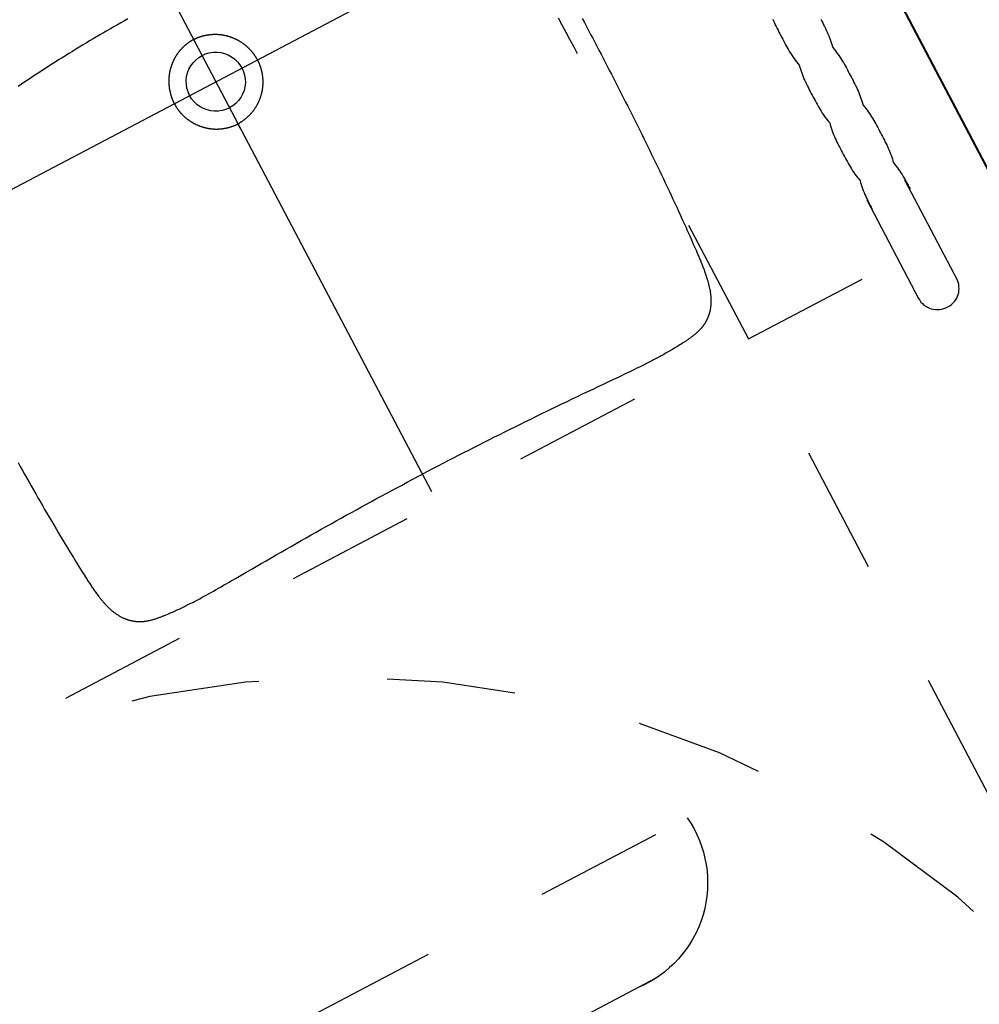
# Model space of a CAD drawing. Header units: metres. Extents: x 7408630 to 7411134, y 5569633 to 5570339.
# Tile 262 of 303: x 7410510.924 to 7410511.67, y 5569913.704 to 5569914.47. Entities that reach past the tile are written whole.
import ezdxf
from ezdxf.enums import TextEntityAlignment as Align

# ---------------------------------------------------------------- set-up
doc = ezdxf.new("R2010")
doc.units = ezdxf.units.M
doc.header["$MEASUREMENT"] = 0
for name, pattern in [('216-500', [2.5, 1.5, -1]), ('CENTER', [0.6, 0.375, -0.075, 0.075, -0.075]), ('STRICHPUNKTX2', [2, 1, -0.5, 0, -0.5])]:
    doc.linetypes.add(name, pattern=pattern)
doc.layers.add('0-wypos-sanitarne', color=1, linetype='Continuous')
for name, color, linetype, lineweight in [('OPIS POM NOWE', 140, 'Continuous', 5), ('Opis_pom', 9, 'Continuous', 18), ('Sciany', 2, 'Continuous', 40)]:
    doc.layers.add(name, color=color, linetype=linetype, lineweight=lineweight)
doc.styles.add('ARIAL', font='tahoma.ttf')

# ---------------------------------------------------------------- blocks, each defined once
blk = doc.blocks.new('umywalka niep')
for p, q in [((-64.546, -40.503), (-64.651, -40.625)), ((-64.43, -40.393), (-64.546, -40.503)), ((-64.304, -40.294), (-64.43, -40.393)), ((-64.167, -40.208), (-64.304, -40.294)), ((-64.022, -40.136), (-64.167, -40.208)), ((-63.868, -40.078), (-64.022, -40.136)), ((-63.706, -40.036), (-63.868, -40.078)), ((-63.538, -40.01), (-63.706, -40.036)), ((-63.363, -40.001), (-63.538, -40.01)), ((-54.71, -40.001), (-63.363, -40.001)), ((-63.363, -40.001), (-63.363, -40.001)), ((-55.38, -40.041), (-55.541, -40.041)), ((-55.22, -40.042), (-55.38, -40.041)), ((-55.06, -40.044), (-55.22, -40.042)), ((-54.899, -40.046), (-55.06, -40.044)), ((-54.74, -40.051), (-54.899, -40.046)), ((-54.579, -40.057), (-54.74, -40.051)), ((-54.419, -40.066), (-54.579, -40.057)), ((-54.259, -40.076), (-54.419, -40.066)), ((-54.098, -40.09), (-54.259, -40.076)), ((-53.938, -40.106), (-54.098, -40.09)), ((-53.778, -40.126), (-53.938, -40.106)), ((-53.618, -40.149), (-53.778, -40.126)), ((-53.458, -40.177), (-53.618, -40.149)), ((-53.297, -40.208), (-53.458, -40.177)), ((-53.137, -40.244), (-53.297, -40.208)), ((-52.979, -40.208), (-53.137, -40.244)), ((-52.821, -40.177), (-52.979, -40.208)), ((-52.663, -40.149), (-52.821, -40.177)), ((-52.505, -40.126), (-52.663, -40.149)), ((-52.346, -40.106), (-52.505, -40.126)), ((-52.188, -40.09), (-52.346, -40.106)), ((-52.03, -40.077), (-52.188, -40.09)), ((-51.872, -40.066), (-52.03, -40.077)), ((-51.713, -40.058), (-51.872, -40.066)), ((-51.555, -40.052), (-51.713, -40.058)), ((-51.397, -40.047), (-51.555, -40.052)), ((-51.239, -40.044), (-51.397, -40.047)), ((-51.081, -40.043), (-51.239, -40.044)), ((-50.923, -40.042), (-51.081, -40.043)), ((-50.764, -40.041), (-50.923, -40.042)), ((-50.606, -40.042), (-50.764, -40.041)), ((-50.448, -40.041), (-50.606, -40.042)), ((-50.289, -40.042), (-50.448, -40.041)), ((-50.13, -40.043), (-50.289, -40.042)), ((-49.971, -40.045), (-50.13, -40.043)), ((-49.812, -40.047), (-49.971, -40.045)), ((-49.653, -40.052), (-49.812, -40.047)), ((-49.494, -40.058), (-49.653, -40.052)), ((-49.335, -40.066), (-49.494, -40.058)), ((-49.176, -40.077), (-49.335, -40.066)), ((-49.018, -40.09), (-49.176, -40.077)), ((-48.86, -40.106), (-49.018, -40.09)), ((-48.702, -40.126), (-48.86, -40.106)), ((-48.544, -40.15), (-48.702, -40.126)), ((-48.387, -40.177), (-48.544, -40.15)), ((-48.231, -40.209), (-48.387, -40.177)), ((-48.075, -40.245), (-48.231, -40.209)), ((-47.916, -40.209), (-48.075, -40.245)), ((-47.757, -40.177), (-47.916, -40.209)), ((-47.597, -40.15), (-47.757, -40.177)), ((-47.438, -40.127), (-47.597, -40.15)), ((-47.279, -40.107), (-47.438, -40.127)), ((-47.12, -40.091), (-47.279, -40.107)), ((-46.96, -40.077), (-47.12, -40.091)), ((-46.801, -40.067), (-46.96, -40.077)), ((-46.642, -40.058), (-46.801, -40.067)), ((-46.483, -40.052), (-46.642, -40.058)), ((-46.324, -40.048), (-46.483, -40.052)), ((-46.164, -40.045), (-46.324, -40.048)), ((-46.005, -40.043), (-46.164, -40.045)), ((-45.846, -40.043), (-46.005, -40.043)), ((-45.687, -40.042), (-45.846, -40.043)), ((-45.528, -40.043), (-45.687, -40.042)), ((-45.368, -40.042), (-45.528, -40.043)), ((-45.209, -40.043), (-45.368, -40.042)), ((-45.05, -40.043), (-45.209, -40.043)), ((-44.891, -40.045), (-45.05, -40.043)), ((-44.731, -40.048), (-44.891, -40.045)), ((-44.572, -40.052), (-44.731, -40.048)), ((-44.413, -40.058), (-44.572, -40.052)), ((-44.254, -40.067), (-44.413, -40.058)), ((-44.095, -40.077), (-44.254, -40.067)), ((-43.936, -40.091), (-44.095, -40.077)), ((-43.776, -40.107), (-43.936, -40.091)), ((-43.617, -40.127), (-43.776, -40.107)), ((-43.458, -40.15), (-43.617, -40.127)), ((-43.299, -40.177), (-43.458, -40.15)), ((-43.14, -40.209), (-43.299, -40.177)), ((-42.981, -40.246), (-43.14, -40.209)), ((-42.823, -40.209), (-42.981, -40.246)), ((-42.665, -40.178), (-42.823, -40.209)), ((-42.507, -40.15), (-42.665, -40.178)), ((-42.35, -40.127), (-42.507, -40.15)), ((-42.192, -40.107), (-42.35, -40.127)), ((-42.034, -40.091), (-42.192, -40.107)), ((-41.877, -40.077), (-42.034, -40.091)), ((-41.719, -40.067), (-41.877, -40.077)), ((-41.561, -40.059), (-41.719, -40.067)), ((-41.403, -40.053), (-41.561, -40.059)), ((-41.246, -40.048), (-41.403, -40.053)), ((-41.088, -40.046), (-41.246, -40.048)), ((-40.93, -40.044), (-41.088, -40.046)), ((-40.773, -40.043), (-40.93, -40.044)), ((-40.615, -40.043), (-40.773, -40.043)), ((-40.457, -40.043), (-40.615, -40.043)), ((-40.298, -40.043), (-40.457, -40.043)), ((-40.139, -40.043), (-40.298, -40.043)), ((-39.98, -40.044), (-40.139, -40.043)), ((-39.82, -40.046), (-39.98, -40.044)), ((-39.66, -40.048), (-39.82, -40.046)), ((-39.501, -40.053), (-39.66, -40.048)), ((-39.342, -40.059), (-39.501, -40.053)), ((-39.182, -40.067), (-39.342, -40.059)), ((-39.023, -40.078), (-39.182, -40.067)), ((-38.864, -40.091), (-39.023, -40.078)), ((-64.943, -41.204), (-64.981, -41.367)), ((-64.89, -41.047), (-64.943, -41.204)), ((-64.823, -40.898), (-64.89, -41.047)), ((-64.743, -40.757), (-64.823, -40.898)), ((-64.651, -40.625), (-64.743, -40.757)), ((-65.003, -41.537), (-65.01, -41.711)), ((-65.01, -41.711), (-65, -41.884)), ((-64.981, -41.367), (-65.003, -41.537)), ((-65, -41.884), (-64.974, -42.051)), ((-64.974, -42.051), (-64.933, -42.21)), ((-64.933, -42.21), (-64.877, -42.363)), ((-64.877, -42.363), (-64.807, -42.506)), ((-64.807, -42.506), (-64.725, -42.641)), ((-64.725, -42.641), (-64.631, -42.765)), ((-64.631, -42.765), (-64.525, -42.88)), ((-64.525, -42.88), (-64.408, -42.983)), ((-64.408, -42.983), (-64.282, -43.075)), ((-64.282, -43.075), (-64.147, -43.155)), ((-64.147, -43.155), (-64.004, -43.221)), ((-64.004, -43.221), (-63.852, -43.274)), ((-63.852, -43.274), (-63.695, -43.313)), ((-63.695, -43.313), (-63.531, -43.336)), ((-63.531, -43.336), (-54.728, -43.345)), ((-55.367, -43.383), (-55.526, -43.383)), ((-55.207, -43.382), (-55.367, -43.383)), ((-55.048, -43.381), (-55.207, -43.382)), ((-54.889, -43.378), (-55.048, -43.381)), ((-54.73, -43.374), (-54.889, -43.378)), ((-54.57, -43.368), (-54.73, -43.374)), ((-54.411, -43.36), (-54.57, -43.368)), ((-54.252, -43.349), (-54.411, -43.36)), ((-54.093, -43.336), (-54.252, -43.349)), ((-53.933, -43.319), (-54.093, -43.336)), ((-53.774, -43.3), (-53.933, -43.319)), ((-53.615, -43.276), (-53.774, -43.3)), ((-53.456, -43.248), (-53.615, -43.276)), ((-53.297, -43.217), (-53.456, -43.248)), ((-53.138, -43.18), (-53.297, -43.217)), ((-52.979, -43.217), (-53.138, -43.18)), ((-52.821, -43.249), (-52.979, -43.217)), ((-52.663, -43.276), (-52.821, -43.249)), ((-52.505, -43.3), (-52.663, -43.276)), ((-52.346, -43.319), (-52.505, -43.3)), ((-52.188, -43.336), (-52.346, -43.319)), ((-52.03, -43.349), (-52.188, -43.336)), ((-51.872, -43.36), (-52.03, -43.349)), ((-51.713, -43.368), (-51.872, -43.36)), ((-51.555, -43.374), (-51.713, -43.368)), ((-51.397, -43.378), (-51.555, -43.374)), ((-51.239, -43.382), (-51.397, -43.378)), ((-51.081, -43.383), (-51.239, -43.382)), ((-50.922, -43.384), (-51.081, -43.383)), ((-50.764, -43.384), (-50.922, -43.384)), ((-50.606, -43.384), (-50.764, -43.384)), ((-50.447, -43.384), (-50.606, -43.384)), ((-50.289, -43.384), (-50.447, -43.384)), ((-50.13, -43.383), (-50.289, -43.384)), ((-49.971, -43.382), (-50.13, -43.383)), ((-49.812, -43.378), (-49.971, -43.382)), ((-49.654, -43.374), (-49.812, -43.378)), ((-49.495, -43.368), (-49.654, -43.374)), ((-49.336, -43.36), (-49.495, -43.368)), ((-49.177, -43.349), (-49.336, -43.36)), ((-49.019, -43.336), (-49.177, -43.349)), ((-48.86, -43.32), (-49.019, -43.336)), ((-48.702, -43.3), (-48.86, -43.32)), ((-48.543, -43.277), (-48.702, -43.3)), ((-48.384, -43.249), (-48.543, -43.277)), ((-48.226, -43.218), (-48.384, -43.249)), ((-48.067, -43.182), (-48.226, -43.218)), ((-47.908, -43.218), (-48.067, -43.182)), ((-47.749, -43.249), (-47.908, -43.218)), ((-47.59, -43.277), (-47.749, -43.249)), ((-47.432, -43.3), (-47.59, -43.277)), ((-47.273, -43.32), (-47.432, -43.3)), ((-47.114, -43.336), (-47.273, -43.32)), ((-46.956, -43.35), (-47.114, -43.336)), ((-46.797, -43.361), (-46.956, -43.35)), ((-46.638, -43.369), (-46.797, -43.361)), ((-46.48, -43.375), (-46.638, -43.369)), ((-46.321, -43.379), (-46.48, -43.375)), ((-46.162, -43.382), (-46.321, -43.379)), ((-46.003, -43.384), (-46.162, -43.382)), ((-45.845, -43.385), (-46.003, -43.384)), ((-45.686, -43.385), (-45.845, -43.385)), ((-45.528, -43.385), (-45.686, -43.385)), ((-45.369, -43.385), (-45.528, -43.385)), ((-45.21, -43.385), (-45.369, -43.385)), ((-45.051, -43.384), (-45.21, -43.385)), ((-44.893, -43.382), (-45.051, -43.384)), ((-44.734, -43.379), (-44.893, -43.382)), ((-44.575, -43.375), (-44.734, -43.379)), ((-44.417, -43.369), (-44.575, -43.375)), ((-44.258, -43.361), (-44.417, -43.369)), ((-44.099, -43.35), (-44.258, -43.361)), ((-43.94, -43.337), (-44.099, -43.35)), ((-43.782, -43.32), (-43.94, -43.337)), ((-43.623, -43.301), (-43.782, -43.32)), ((-43.464, -43.277), (-43.623, -43.301)), ((-43.306, -43.25), (-43.464, -43.277)), ((-43.147, -43.218), (-43.306, -43.25)), ((-42.988, -43.182), (-43.147, -43.218)), ((-42.83, -43.218), (-42.988, -43.182)), ((-42.672, -43.25), (-42.83, -43.218)), ((-42.514, -43.277), (-42.672, -43.25)), ((-42.356, -43.301), (-42.514, -43.277)), ((-42.197, -43.32), (-42.356, -43.301)), ((-42.039, -43.337), (-42.197, -43.32)), ((-41.881, -43.35), (-42.039, -43.337)), ((-41.723, -43.361), (-41.881, -43.35)), ((-41.564, -43.369), (-41.723, -43.361)), ((-41.406, -43.376), (-41.564, -43.369)), ((-41.248, -43.38), (-41.406, -43.376)), ((-41.09, -43.383), (-41.248, -43.38)), ((-40.932, -43.385), (-41.09, -43.383)), ((-40.773, -43.386), (-40.932, -43.385)), ((-40.615, -43.386), (-40.773, -43.386))]:
    blk.add_line(p, q)
blk = doc.blocks.new('gvb')
at = {"linetype": 'STRICHPUNKTX2', "ltscale": 5}
for p, q in [((130664.969, 14667.746), (130664.969, 14497.746)), ((130654.969, 14507.746), (130824.969, 14507.746))]:
    blk.add_line(p, q, dxfattribs=at)
at = {"linetype": '216-500', "ltscale": 5}
blk.add_line((130705.616, 14537.288), (130705.616, 14578.899), dxfattribs=at)
blk.add_lwpolyline([(130701.746, 14588.795, 0.400619), (130695.724, 14582.064), (130695.724, 14529.31)], format="xyb", dxfattribs=at)
blk.add_circle((130739.969, 14582.746), 75, dxfattribs=at)
blk.add_arc((130696.805, 14538.091), 8.847, 262.98103, 5.20986, dxfattribs=at)
blk = doc.blocks.new('A$Cfa5879fe')
at = {"linetype": 'Continuous'}
for points in [[(-0.2587, -0.28004), (-0.25878, -0.28631), (-0.25884, -0.29257), (-0.25891, -0.29884), (-0.25897, -0.30511), (-0.25902, -0.31138)], [(0.03767, -0.12487), (0.0408, -0.12496), (0.04393, -0.12505), (0.04707, -0.12515), (0.0502, -0.12526), (0.05333, -0.12538), (0.05646, -0.1255), (0.05959, -0.12563), (0.06272, -0.12577), (0.06585, -0.12592), (0.06898, -0.12607), (0.07211, -0.12624), (0.07524, -0.12641), (0.07837, -0.12659), (0.0815, -0.12677), (0.08463, -0.12697), (0.08775, -0.12718), (0.09088, -0.12739), (0.09401, -0.12761), (0.09713, -0.12784), (0.10026, -0.12808), (0.10338, -0.12833), (0.1065, -0.12859), (0.10963, -0.12886), (0.11275, -0.12914), (0.11587, -0.12943), (0.11899, -0.12972), (0.12211, -0.13003), (0.12523, -0.13035), (0.12834, -0.13067), (0.13146, -0.13101), (0.13457, -0.13135), (0.13769, -0.13171)], [(0.00001, -0.16287), (0.00001, -0.16287)], [(-0.27514, -0.28919), (-0.27514, -0.29268), (-0.27514, -0.29617), (-0.27514, -0.29967), (-0.27513, -0.30316), (-0.27512, -0.30665), (-0.27511, -0.31014), (-0.2751, -0.31364), (-0.27509, -0.31713), (-0.27507, -0.32062), (-0.27505, -0.32412), (-0.27503, -0.32761), (-0.275, -0.3311), (-0.27497, -0.33459), (-0.27494, -0.33809), (-0.27491, -0.34158), (-0.27487, -0.34507), (-0.27483, -0.34857), (-0.27479, -0.35206), (-0.27474, -0.35555), (-0.27469, -0.35904), (-0.27463, -0.36254), (-0.27458, -0.36603), (-0.27452, -0.36952), (-0.27445, -0.37301), (-0.27438, -0.37651), (-0.27431, -0.38), (-0.27423, -0.38349), (-0.27415, -0.38698), (-0.27407, -0.39047), (-0.27398, -0.39397), (-0.27389, -0.39746), (-0.27379, -0.40095), (-0.27368, -0.40444), (-0.27358, -0.40793), (-0.27346, -0.41142), (-0.27335, -0.41491), (-0.27323, -0.41841), (-0.2731, -0.4219), (-0.27297, -0.42539), (-0.27283, -0.42888), (-0.27269, -0.43237), (-0.27254, -0.43586), (-0.27238, -0.43935), (-0.27222, -0.44284), (-0.27206, -0.44632), (-0.27189, -0.44981), (-0.27171, -0.4533), (-0.27152, -0.45679), (-0.27133, -0.46028), (-0.27114, -0.46377), (-0.27093, -0.46725), (-0.27072, -0.47074), (-0.27061, -0.47248), (-0.2705, -0.47423), (-0.27039, -0.47597), (-0.27028, -0.47771), (-0.27005, -0.4812), (-0.26981, -0.48468), (-0.26969, -0.48642), (-0.26956, -0.48817), (-0.26944, -0.48991), (-0.2693, -0.49165), (-0.26917, -0.49339), (-0.2691, -0.49426), (-0.26903, -0.49513), (-0.26895, -0.496), (-0.26888, -0.49687), (-0.2688, -0.49774), (-0.26872, -0.49861), (-0.26863, -0.49948), (-0.26855, -0.50035), (-0.26846, -0.50122), (-0.26836, -0.50208), (-0.26826, -0.50295), (-0.26816, -0.50382), (-0.26806, -0.50469), (-0.26795, -0.50555), (-0.26783, -0.50642), (-0.26772, -0.50728), (-0.26759, -0.50815), (-0.26746, -0.50901), (-0.26733, -0.50988), (-0.26719, -0.51074), (-0.26704, -0.5116), (-0.26689, -0.51246), (-0.26679, -0.51301), (-0.26669, -0.51356), (-0.26659, -0.51411), (-0.26648, -0.51466), (-0.26637, -0.51521), (-0.26625, -0.51576), (-0.26613, -0.51631), (-0.26601, -0.51686), (-0.26589, -0.5174), (-0.26576, -0.51795), (-0.26563, -0.51849), (-0.26549, -0.51904), (-0.26536, -0.51958), (-0.26521, -0.52012), (-0.26506, -0.52066), (-0.26491, -0.5212), (-0.26475, -0.52174), (-0.26459, -0.52228), (-0.26442, -0.52281), (-0.26425, -0.52334), (-0.26407, -0.52388), (-0.26388, -0.52441), (-0.26369, -0.52493), (-0.2635, -0.52546), (-0.26329, -0.52598), (-0.26308, -0.5265), (-0.26287, -0.52702), (-0.26264, -0.52753), (-0.26242, -0.52804), (-0.26218, -0.52855), (-0.26194, -0.52906), (-0.26169, -0.52956), (-0.26143, -0.53006), (-0.26117, -0.53055), (-0.26089, -0.53105), (-0.26062, -0.53154), (-0.26033, -0.53202), (-0.26004, -0.5325), (-0.25974, -0.53298), (-0.25943, -0.53345), (-0.25912, -0.53391), (-0.2588, -0.53437), (-0.25847, -0.53483), (-0.25813, -0.53528), (-0.25779, -0.53573), (-0.25762, -0.53595), (-0.25744, -0.53617), (-0.25726, -0.53638), (-0.25708, -0.5366), (-0.2569, -0.53681), (-0.25672, -0.53703), (-0.25654, -0.53724), (-0.25635, -0.53745), (-0.25616, -0.53766), (-0.25597, -0.53786), (-0.25578, -0.53807), (-0.25558, -0.53827), (-0.25539, -0.53847), (-0.25519, -0.53867), (-0.25499, -0.53887), (-0.25479, -0.53906), (-0.25459, -0.53926), (-0.25439, -0.53945), (-0.25418, -0.53964), (-0.25397, -0.53983), (-0.25376, -0.54002), (-0.25355, -0.5402), (-0.25334, -0.54039), (-0.25313, -0.54057), (-0.25291, -0.54075), (-0.25269, -0.54092), (-0.25248, -0.5411), (-0.25226, -0.54127), (-0.25203, -0.54144), (-0.25181, -0.54161), (-0.25158, -0.54178), (-0.25136, -0.54195), (-0.25113, -0.54211), (-0.2509, -0.54227), (-0.25067, -0.54243), (-0.25044, -0.54258), (-0.2502, -0.54274), (-0.24997, -0.54289), (-0.24973, -0.54304), (-0.24949, -0.54319), (-0.24925, -0.54333), (-0.24901, -0.54348), (-0.24877, -0.54362), (-0.24852, -0.54375), (-0.24828, -0.54389), (-0.24803, -0.54402), (-0.24778, -0.54415), (-0.24753, -0.54428), (-0.24728, -0.54441), (-0.24703, -0.54453), (-0.24678, -0.54465), (-0.24652, -0.54477), (-0.24627, -0.54489), (-0.24601, -0.545), (-0.24575, -0.54511), (-0.24549, -0.54522), (-0.24524, -0.54533), (-0.24497, -0.54543), (-0.24471, -0.54554), (-0.24445, -0.54563), (-0.24419, -0.54573), (-0.24392, -0.54583), (-0.24339, -0.54601), (-0.24286, -0.54619), (-0.24233, -0.54635), (-0.24179, -0.54651), (-0.24125, -0.54667), (-0.24071, -0.54681), (-0.24017, -0.54696), (-0.23962, -0.54709), (-0.23908, -0.54722), (-0.23853, -0.54734), (-0.23798, -0.54746), (-0.23743, -0.54757), (-0.23688, -0.54768), (-0.23633, -0.54779), (-0.23578, -0.54789), (-0.23523, -0.54798), (-0.23467, -0.54807), (-0.23412, -0.54816), (-0.23357, -0.54825), (-0.23301, -0.54833), (-0.23246, -0.54841), (-0.2319, -0.54848), (-0.23135, -0.54855), (-0.23079, -0.54862), (-0.23023, -0.54868), (-0.22967, -0.54875), (-0.22912, -0.5488), (-0.22856, -0.54886), (-0.22744, -0.54897), (-0.22633, -0.54907), (-0.22521, -0.54916), (-0.22409, -0.54924), (-0.22297, -0.54932), (-0.22186, -0.54939), (-0.22074, -0.54946), (-0.21962, -0.54952), (-0.2185, -0.54958), (-0.21738, -0.54964), (-0.21626, -0.54969), (-0.21514, -0.54974), (-0.21402, -0.54978), (-0.2129, -0.54982), (-0.21178, -0.54986), (-0.21066, -0.54989), (-0.20954, -0.54992), (-0.20842, -0.54994), (-0.20729, -0.54996), (-0.20617, -0.54998), (-0.20505, -0.54999), (-0.20393, -0.55), (-0.20281, -0.55001), (-0.20169, -0.55002), (-0.20057, -0.55002), (-0.19945, -0.55002), (-0.19833, -0.55001), (-0.19721, -0.55), (-0.19608, -0.54999), (-0.19496, -0.54998), (-0.19384, -0.54997), (-0.19272, -0.54995), (-0.19048, -0.54991), (-0.18824, -0.54986), (-0.186, -0.5498), (-0.18376, -0.54973), (-0.18152, -0.54966), (-0.17928, -0.54958), (-0.17704, -0.5495), (-0.17479, -0.54941), (-0.17255, -0.54932), (-0.17031, -0.54923), (-0.16584, -0.54903), (-0.16136, -0.54883), (-0.15688, -0.54863), (-0.1524, -0.54844), (-0.14792, -0.54825), (-0.14344, -0.54806), (-0.13896, -0.54788), (-0.13448, -0.54771), (-0.12999, -0.54754), (-0.12551, -0.54737), (-0.12103, -0.54721), (-0.11655, -0.54706), (-0.11207, -0.54691), (-0.10759, -0.54676), (-0.10311, -0.54662), (-0.09862, -0.54649), (-0.09414, -0.54636), (-0.08966, -0.54624), (-0.08518, -0.54612), (-0.0807, -0.54601), (-0.07621, -0.5459), (-0.07173, -0.5458), (-0.06725, -0.5457), (-0.06276, -0.54561), (-0.05828, -0.54553), (-0.0538, -0.54545), (-0.04931, -0.54538), (-0.04483, -0.54531), (-0.04035, -0.54525), (-0.03586, -0.5452), (-0.03138, -0.54515), (-0.0269, -0.54511), (-0.02241, -0.54507), (-0.01793, -0.54504), (-0.01345, -0.54502), (-0.00896, -0.54501), (-0.00448, -0.545), (0.00001, -0.54499), (0.00002, -0.54499)], [(0.27408, -0.39047), (0.27399, -0.39396), (0.2739, -0.39745), (0.2738, -0.40094), (0.27369, -0.40444), (0.27359, -0.40793), (0.27348, -0.41142), (0.27336, -0.41491), (0.27324, -0.4184), (0.27311, -0.42189), (0.27298, -0.42538), (0.27284, -0.42887), (0.2727, -0.43236), (0.27255, -0.43585), (0.27239, -0.43934), (0.27223, -0.44283), (0.27207, -0.44632), (0.2719, -0.44981), (0.27172, -0.4533), (0.27153, -0.45678), (0.27134, -0.46027), (0.27115, -0.46376), (0.27094, -0.46725), (0.27073, -0.47073), (0.27063, -0.47248), (0.27052, -0.47422), (0.2704, -0.47596), (0.27029, -0.4777), (0.27006, -0.48119), (0.26982, -0.48467), (0.2697, -0.48642), (0.26957, -0.48816), (0.26945, -0.4899), (0.26932, -0.49164), (0.26918, -0.49338), (0.26911, -0.49425), (0.26904, -0.49512), (0.26897, -0.49599), (0.26889, -0.49686), (0.26881, -0.49773), (0.26873, -0.4986), (0.26865, -0.49947), (0.26856, -0.50034), (0.26847, -0.50121), (0.26837, -0.50208), (0.26828, -0.50295), (0.26818, -0.50381), (0.26807, -0.50468), (0.26796, -0.50555), (0.26785, -0.50641), (0.26773, -0.50728), (0.2676, -0.50814), (0.26748, -0.50901), (0.26734, -0.50987), (0.2672, -0.51073), (0.26706, -0.51159), (0.26691, -0.51245), (0.26681, -0.513), (0.2667, -0.51356), (0.2666, -0.51411), (0.26649, -0.51466), (0.26638, -0.51521), (0.26626, -0.51575), (0.26615, -0.5163), (0.26603, -0.51685), (0.2659, -0.5174), (0.26577, -0.51794), (0.26564, -0.51849), (0.26551, -0.51903), (0.26537, -0.51957), (0.26522, -0.52012), (0.26508, -0.52066), (0.26492, -0.5212), (0.26477, -0.52173), (0.2646, -0.52227), (0.26443, -0.52281), (0.26426, -0.52334), (0.26408, -0.52387), (0.2639, -0.5244), (0.26371, -0.52493), (0.26351, -0.52545), (0.26331, -0.52597), (0.2631, -0.52649), (0.26288, -0.52701), (0.26266, -0.52753), (0.26243, -0.52804), (0.26219, -0.52855), (0.26195, -0.52905), (0.2617, -0.52955), (0.26144, -0.53005), (0.26118, -0.53055), (0.26091, -0.53104), (0.26063, -0.53153), (0.26034, -0.53201), (0.26005, -0.53249), (0.25975, -0.53297), (0.25944, -0.53344), (0.25913, -0.53391), (0.25881, -0.53437), (0.25848, -0.53483), (0.25815, -0.53528), (0.2578, -0.53572), (0.25763, -0.53594), (0.25745, -0.53616), (0.25728, -0.53638), (0.2571, -0.53659), (0.25692, -0.53681), (0.25673, -0.53702), (0.25655, -0.53723), (0.25636, -0.53744), (0.25617, -0.53765), (0.25598, -0.53786), (0.25579, -0.53806), (0.2556, -0.53826), (0.2554, -0.53846), (0.25521, -0.53866), (0.25501, -0.53886), (0.25481, -0.53906), (0.2546, -0.53925), (0.2544, -0.53944), (0.25419, -0.53964), (0.25399, -0.53982), (0.25378, -0.54001), (0.25357, -0.5402), (0.25336, -0.54038), (0.25314, -0.54056), (0.25293, -0.54074), (0.25271, -0.54092), (0.25249, -0.54109), (0.25227, -0.54127), (0.25205, -0.54144), (0.25182, -0.54161), (0.2516, -0.54177), (0.25137, -0.54194), (0.25114, -0.5421), (0.25091, -0.54226), (0.25068, -0.54242), (0.25045, -0.54258), (0.25021, -0.54273), (0.24998, -0.54288), (0.24974, -0.54303), (0.2495, -0.54318), (0.24926, -0.54333), (0.24902, -0.54347), (0.24878, -0.54361), (0.24853, -0.54375), (0.24829, -0.54388), (0.24804, -0.54402), (0.24779, -0.54415), (0.24754, -0.54428), (0.24729, -0.5444), (0.24704, -0.54453), (0.24679, -0.54465), (0.24654, -0.54477), (0.24628, -0.54488), (0.24602, -0.545), (0.24577, -0.54511), (0.24551, -0.54522), (0.24525, -0.54532), (0.24499, -0.54543), (0.24473, -0.54553), (0.24446, -0.54563), (0.2442, -0.54573), (0.24394, -0.54582), (0.24341, -0.54601), (0.24288, -0.54618), (0.24234, -0.54635), (0.2418, -0.54651), (0.24126, -0.54666), (0.24072, -0.54681), (0.24018, -0.54695), (0.23963, -0.54708), (0.23909, -0.54721), (0.23854, -0.54734), (0.23799, -0.54745), (0.23745, -0.54757), (0.2369, -0.54768), (0.23634, -0.54778), (0.23579, -0.54788), (0.23524, -0.54798), (0.23469, -0.54807), (0.23413, -0.54816), (0.23358, -0.54824), (0.23303, -0.54832), (0.23247, -0.5484), (0.23191, -0.54847), (0.23136, -0.54855), (0.2308, -0.54861), (0.23025, -0.54868), (0.22969, -0.54874), (0.22913, -0.5488), (0.22857, -0.54886), (0.22746, -0.54896), (0.22634, -0.54906), (0.22522, -0.54915), (0.22411, -0.54924), (0.22299, -0.54931), (0.22187, -0.54939), (0.22075, -0.54946), (0.21963, -0.54952), (0.21851, -0.54958), (0.21739, -0.54963), (0.21627, -0.54969), (0.21515, -0.54973), (0.21403, -0.54978), (0.21291, -0.54982), (0.21179, -0.54985), (0.21067, -0.54988), (0.20955, -0.54991), (0.20843, -0.54994), (0.20731, -0.54996), (0.20619, -0.54997), (0.20507, -0.54999), (0.20395, -0.55), (0.20282, -0.55001), (0.2017, -0.55001), (0.20058, -0.55001), (0.19946, -0.55001), (0.19834, -0.55001), (0.19722, -0.55), (0.1961, -0.54999), (0.19498, -0.54998), (0.19386, -0.54996), (0.19274, -0.54994), (0.19049, -0.5499), (0.18825, -0.54985), (0.18601, -0.54979), (0.18377, -0.54973), (0.18153, -0.54966), (0.17929, -0.54958), (0.17705, -0.54949), (0.17481, -0.54941), (0.17257, -0.54932), (0.17033, -0.54922), (0.16585, -0.54903), (0.16137, -0.54883), (0.15689, -0.54863), (0.15241, -0.54843), (0.14793, -0.54824), (0.14345, -0.54806), (0.13897, -0.54788), (0.13449, -0.54771), (0.13001, -0.54754), (0.12553, -0.54737), (0.12105, -0.54721), (0.11657, -0.54706), (0.11208, -0.54691), (0.1076, -0.54676), (0.10312, -0.54662), (0.09864, -0.54649), (0.09416, -0.54636), (0.08967, -0.54624), (0.08519, -0.54612), (0.08071, -0.54601), (0.07623, -0.5459), (0.07174, -0.5458), (0.06726, -0.5457), (0.06278, -0.54561), (0.05829, -0.54553), (0.05381, -0.54545), (0.04933, -0.54538), (0.04484, -0.54531), (0.04036, -0.54525), (0.03588, -0.5452), (0.03139, -0.54515), (0.02691, -0.54511), (0.02243, -0.54507), (0.01794, -0.54504), (0.01346, -0.54502), (0.00897, -0.54501), (0.00449, -0.545), (0.00001, -0.54499)], [(0.00001, -0.545), (0.00002, -0.545)]]:
    blk.add_lwpolyline(points, dxfattribs=at)
for points in [[(0.00001, -0.17699, 1.000066), (0.00001, -0.22299)], [(0, -0.22299, 1.000066), (0, -0.17699)]]:
    blk.add_lwpolyline(points, format="xyb", dxfattribs=at)
at = {"layer": 'DEFPOINTS', "linetype": 'CENTER', "ltscale": 2}
for points in [[(0, 0.00345), (0.00002, -0.56024)], [(0.28695, -0.19999), (-0.29376, -0.19999)]]:
    blk.add_lwpolyline(points, dxfattribs=at)
at = {"layer": 'DEFPOINTS', "linetype": 'Continuous'}
for points in [[(0.00001, -0.16287), (-0.00027, -0.16287), (-0.00055, -0.16288), (-0.00083, -0.16289), (-0.00111, -0.1629), (-0.00139, -0.16291), (-0.00167, -0.16293), (-0.00195, -0.16295), (-0.00223, -0.16297), (-0.0025, -0.16299), (-0.00278, -0.16301), (-0.00306, -0.16304), (-0.00334, -0.16307), (-0.00362, -0.1631), (-0.00389, -0.16313), (-0.00417, -0.16316), (-0.00445, -0.1632), (-0.00473, -0.16324), (-0.005, -0.16328), (-0.00528, -0.16332), (-0.00555, -0.16336), (-0.00583, -0.16341), (-0.0061, -0.16346), (-0.00638, -0.16351), (-0.00665, -0.16356), (-0.00693, -0.16361), (-0.0072, -0.16367), (-0.00747, -0.16373), (-0.00775, -0.16379), (-0.00802, -0.16385), (-0.00829, -0.16391), (-0.00856, -0.16398), (-0.00883, -0.16405), (-0.0091, -0.16412), (-0.00937, -0.16419), (-0.00964, -0.16427), (-0.00991, -0.16434), (-0.01018, -0.16442), (-0.01045, -0.1645), (-0.01071, -0.16458), (-0.01098, -0.16467), (-0.01125, -0.16476), (-0.01151, -0.16484), (-0.01178, -0.16494), (-0.01204, -0.16503), (-0.0123, -0.16512), (-0.01256, -0.16522), (-0.01283, -0.16532), (-0.01309, -0.16542), (-0.01335, -0.16552), (-0.0136, -0.16563), (-0.01386, -0.16573), (-0.01412, -0.16584), (-0.01438, -0.16595), (-0.01463, -0.16607), (-0.01489, -0.16618), (-0.01514, -0.1663), (-0.01539, -0.16642), (-0.01565, -0.16654), (-0.0159, -0.16666), (-0.01615, -0.16678), (-0.0164, -0.16691), (-0.01664, -0.16704), (-0.01689, -0.16717), (-0.01714, -0.1673), (-0.01738, -0.16744), (-0.01763, -0.16757), (-0.01787, -0.16771), (-0.01811, -0.16785), (-0.01835, -0.16799), (-0.01859, -0.16814), (-0.01883, -0.16828), (-0.01907, -0.16843), (-0.0193, -0.16858), (-0.01954, -0.16873), (-0.01977, -0.16888), (-0.02001, -0.16904), (-0.02024, -0.16919), (-0.02047, -0.16935), (-0.0207, -0.16951), (-0.02092, -0.16967), (-0.02115, -0.16984), (-0.02138, -0.17), (-0.0216, -0.17017), (-0.02182, -0.17034), (-0.02204, -0.17051), (-0.02226, -0.17068), (-0.02248, -0.17085), (-0.0227, -0.17103), (-0.02292, -0.17121), (-0.02313, -0.17139), (-0.02334, -0.17157), (-0.02356, -0.17175), (-0.02377, -0.17193), (-0.02398, -0.17212), (-0.02418, -0.1723), (-0.02439, -0.17249), (-0.02459, -0.17268), (-0.0248, -0.17287), (-0.025, -0.17307), (-0.0252, -0.17326), (-0.0254, -0.17346), (-0.0256, -0.17366), (-0.02579, -0.17385), (-0.02599, -0.17405), (-0.02618, -0.17426), (-0.02637, -0.17446), (-0.02656, -0.17467), (-0.02675, -0.17487), (-0.02694, -0.17508), (-0.02712, -0.17529), (-0.02731, -0.1755), (-0.02749, -0.17571), (-0.02767, -0.17592), (-0.02785, -0.17614), (-0.02802, -0.17635), (-0.0282, -0.17657), (-0.02837, -0.17679), (-0.02855, -0.17701), (-0.02872, -0.17723), (-0.02889, -0.17745), (-0.02905, -0.17768), (-0.02922, -0.1779), (-0.02938, -0.17813), (-0.02955, -0.17836), (-0.02971, -0.17858), (-0.02987, -0.17881), (-0.03002, -0.17904), (-0.03018, -0.17928), (-0.03033, -0.17951), (-0.03049, -0.17974), (-0.03064, -0.17998), (-0.03079, -0.18022), (-0.03093, -0.18045), (-0.03108, -0.18069), (-0.03122, -0.18093), (-0.03136, -0.18117), (-0.0315, -0.18141), (-0.03164, -0.18166), (-0.03178, -0.1819), (-0.03191, -0.18215), (-0.03204, -0.18239), (-0.03218, -0.18264), (-0.0323, -0.18289), (-0.03243, -0.18313), (-0.03256, -0.18338), (-0.03268, -0.18364), (-0.0328, -0.18389), (-0.03292, -0.18414), (-0.03304, -0.18439), (-0.03315, -0.18465), (-0.03327, -0.1849), (-0.03338, -0.18516), (-0.03349, -0.18542), (-0.0336, -0.18567), (-0.0337, -0.18593), (-0.03381, -0.18619), (-0.03391, -0.18645), (-0.03401, -0.18671), (-0.03411, -0.18697), (-0.0342, -0.18724), (-0.0343, -0.1875), (-0.03439, -0.18776), (-0.03448, -0.18803), (-0.03457, -0.18829), (-0.03465, -0.18856), (-0.03474, -0.18882), (-0.03482, -0.18909), (-0.0349, -0.18936), (-0.03498, -0.18963), (-0.03506, -0.1899), (-0.03513, -0.19016), (-0.0352, -0.19043), (-0.03527, -0.1907), (-0.03534, -0.19098), (-0.03541, -0.19125), (-0.03547, -0.19152), (-0.03554, -0.19179), (-0.0356, -0.19206), (-0.03566, -0.19234), (-0.03571, -0.19261), (-0.03577, -0.19288), (-0.03582, -0.19316), (-0.03587, -0.19343), (-0.03592, -0.19371), (-0.03597, -0.19398), (-0.03602, -0.19426), (-0.03606, -0.19453), (-0.0361, -0.19481), (-0.03614, -0.19509), (-0.03618, -0.19536), (-0.03621, -0.19564), (-0.03624, -0.19592), (-0.03627, -0.1962), (-0.0363, -0.19647), (-0.03633, -0.19675), (-0.03635, -0.19703), (-0.03638, -0.19731), (-0.0364, -0.19759), (-0.03641, -0.19787), (-0.03643, -0.19815), (-0.03644, -0.19843), (-0.03646, -0.1987), (-0.03647, -0.19898), (-0.03647, -0.19926), (-0.03648, -0.19954), (-0.03648, -0.19982), (-0.03648, -0.2001), (-0.03648, -0.20038), (-0.03648, -0.20066), (-0.03647, -0.20094), (-0.03647, -0.20122), (-0.03646, -0.2015), (-0.03645, -0.20178), (-0.03643, -0.20206), (-0.03642, -0.20233), (-0.0364, -0.20261), (-0.03638, -0.20289), (-0.03635, -0.20317), (-0.03633, -0.20345), (-0.0363, -0.20373), (-0.03627, -0.204), (-0.03624, -0.20428), (-0.03621, -0.20456), (-0.03618, -0.20484), (-0.03614, -0.20511), (-0.0361, -0.20539), (-0.03606, -0.20567), (-0.03601, -0.20594), (-0.03597, -0.20622), (-0.03592, -0.2065), (-0.03587, -0.20677), (-0.03582, -0.20705), (-0.03576, -0.20732), (-0.03571, -0.2076), (-0.03565, -0.20787), (-0.03559, -0.20814), (-0.03552, -0.20842), (-0.03546, -0.20869), (-0.03539, -0.20896), (-0.03532, -0.20923), (-0.03525, -0.2095), (-0.03518, -0.20977), (-0.0351, -0.21004), (-0.03502, -0.21031), (-0.03495, -0.21058), (-0.03486, -0.21085), (-0.03478, -0.21112), (-0.0347, -0.21138), (-0.03461, -0.21165), (-0.03452, -0.21191), (-0.03443, -0.21218), (-0.03433, -0.21244), (-0.03424, -0.2127), (-0.03414, -0.21297), (-0.03404, -0.21323), (-0.03394, -0.21349), (-0.03381, -0.21381), (-0.03368, -0.21412), (-0.03355, -0.21444), (-0.03341, -0.21475), (-0.03327, -0.21506), (-0.03313, -0.21538), (-0.03299, -0.21569), (-0.03284, -0.216), (-0.03269, -0.2163), (-0.03254, -0.21661), (-0.03238, -0.21692), (-0.03222, -0.21722), (-0.03206, -0.21752), (-0.0319, -0.21782), (-0.03173, -0.21812), (-0.03156, -0.21842), (-0.03139, -0.21872), (-0.03122, -0.21901), (-0.03104, -0.2193), (-0.03086, -0.21959), (-0.03068, -0.21988), (-0.03049, -0.22017), (-0.0303, -0.22046), (-0.03011, -0.22074), (-0.02992, -0.22103), (-0.02972, -0.22131), (-0.02953, -0.22159), (-0.02932, -0.22186), (-0.02912, -0.22214), (-0.02892, -0.22241), (-0.02871, -0.22268), (-0.0285, -0.22295), (-0.02828, -0.22322), (-0.02807, -0.22349), (-0.02785, -0.22375), (-0.02763, -0.22401), (-0.02741, -0.22427), (-0.02718, -0.22453), (-0.02695, -0.22479), (-0.02672, -0.22504), (-0.02649, -0.22529), (-0.02626, -0.22554), (-0.02602, -0.22579), (-0.02578, -0.22603), (-0.02554, -0.22628), (-0.02529, -0.22652), (-0.02505, -0.22675), (-0.0248, -0.22699), (-0.02455, -0.22722), (-0.0243, -0.22746), (-0.02404, -0.22768), (-0.02379, -0.22791), (-0.02353, -0.22814), (-0.02327, -0.22836), (-0.023, -0.22858), (-0.02274, -0.22879), (-0.02247, -0.22901), (-0.0222, -0.22922), (-0.02193, -0.22943), (-0.02166, -0.22964), (-0.02139, -0.22984), (-0.02111, -0.23005), (-0.02083, -0.23024), (-0.02055, -0.23044), (-0.02027, -0.23064), (-0.01999, -0.23083), (-0.0197, -0.23102), (-0.01941, -0.2312), (-0.01912, -0.23139), (-0.01883, -0.23157), (-0.01854, -0.23175), (-0.01825, -0.23192), (-0.01795, -0.2321), (-0.01766, -0.23227), (-0.01736, -0.23243), (-0.01706, -0.2326), (-0.01675, -0.23276), (-0.01645, -0.23292), (-0.01615, -0.23308), (-0.01584, -0.23323), (-0.01553, -0.23338), (-0.01522, -0.23353), (-0.01491, -0.23367), (-0.0146, -0.23381), (-0.01429, -0.23395), (-0.01397, -0.23409), (-0.01366, -0.23422), (-0.01334, -0.23435), (-0.01302, -0.23448), (-0.0127, -0.2346), (-0.01238, -0.23472), (-0.01206, -0.23484), (-0.01174, -0.23496), (-0.01142, -0.23507), (-0.01109, -0.23518), (-0.01077, -0.23528), (-0.01044, -0.23539), (-0.01011, -0.23549), (-0.00978, -0.23558), (-0.00946, -0.23568), (-0.00913, -0.23577), (-0.00879, -0.23586), (-0.00846, -0.23594), (-0.00813, -0.23602), (-0.0078, -0.2361), (-0.00746, -0.23618), (-0.00713, -0.23625), (-0.00679, -0.23632), (-0.00646, -0.23638), (-0.00612, -0.23645), (-0.00578, -0.23651), (-0.00545, -0.23656), (-0.00511, -0.23662), (-0.00477, -0.23667), (-0.00443, -0.23672), (-0.00409, -0.23676), (-0.00375, -0.2368), (-0.00341, -0.23684), (-0.00307, -0.23687), (-0.00273, -0.23691), (-0.00239, -0.23693), (-0.00204, -0.23696), (-0.0017, -0.23698), (-0.00136, -0.237), (-0.00102, -0.23702), (-0.00068, -0.23703), (-0.00034, -0.23704), (0.00001, -0.23705), (0.00001, -0.23705)], [(0, -0.16287), (0.00028, -0.16287), (0.00056, -0.16288), (0.00084, -0.16289), (0.00111, -0.1629), (0.00139, -0.16291), (0.00167, -0.16293), (0.00195, -0.16295), (0.00223, -0.16297), (0.00251, -0.16299), (0.00279, -0.16301), (0.00307, -0.16304), (0.00334, -0.16307), (0.00362, -0.1631), (0.0039, -0.16313), (0.00418, -0.16316), (0.00445, -0.1632), (0.00473, -0.16324), (0.00501, -0.16327), (0.00528, -0.16332), (0.00556, -0.16336), (0.00583, -0.16341), (0.00611, -0.16346), (0.00638, -0.16351), (0.00666, -0.16356), (0.00693, -0.16361), (0.00721, -0.16367), (0.00748, -0.16373), (0.00775, -0.16379), (0.00803, -0.16385), (0.0083, -0.16391), (0.00857, -0.16398), (0.00884, -0.16405), (0.00911, -0.16412), (0.00938, -0.16419), (0.00965, -0.16427), (0.00992, -0.16434), (0.01019, -0.16442), (0.01045, -0.1645), (0.01072, -0.16458), (0.01099, -0.16467), (0.01125, -0.16476), (0.01152, -0.16484), (0.01178, -0.16494), (0.01204, -0.16503), (0.01231, -0.16512), (0.01257, -0.16522), (0.01283, -0.16532), (0.01309, -0.16542), (0.01335, -0.16552), (0.01361, -0.16563), (0.01387, -0.16573), (0.01413, -0.16584), (0.01438, -0.16595), (0.01464, -0.16607), (0.01489, -0.16618), (0.01515, -0.1663), (0.0154, -0.16642), (0.01565, -0.16654), (0.0159, -0.16666), (0.01615, -0.16678), (0.0164, -0.16691), (0.01665, -0.16704), (0.0169, -0.16717), (0.01714, -0.1673), (0.01739, -0.16744), (0.01763, -0.16757), (0.01787, -0.16771), (0.01812, -0.16785), (0.01836, -0.16799), (0.0186, -0.16814), (0.01884, -0.16828), (0.01907, -0.16843), (0.01931, -0.16858), (0.01954, -0.16873), (0.01978, -0.16888), (0.02001, -0.16904), (0.02024, -0.16919), (0.02047, -0.16935), (0.0207, -0.16951), (0.02093, -0.16967), (0.02116, -0.16984), (0.02138, -0.17), (0.0216, -0.17017), (0.02183, -0.17034), (0.02205, -0.17051), (0.02227, -0.17068), (0.02249, -0.17085), (0.02271, -0.17103), (0.02292, -0.17121), (0.02314, -0.17138), (0.02335, -0.17157), (0.02356, -0.17175), (0.02377, -0.17193), (0.02398, -0.17212), (0.02419, -0.1723), (0.02439, -0.17249), (0.0246, -0.17268), (0.0248, -0.17287), (0.025, -0.17307), (0.02521, -0.17326), (0.0254, -0.17346), (0.0256, -0.17365), (0.0258, -0.17385), (0.02599, -0.17405), (0.02619, -0.17426), (0.02638, -0.17446), (0.02657, -0.17466), (0.02675, -0.17487), (0.02694, -0.17508), (0.02713, -0.17529), (0.02731, -0.1755), (0.02749, -0.17571), (0.02767, -0.17592), (0.02785, -0.17614), (0.02803, -0.17635), (0.0282, -0.17657), (0.02838, -0.17679), (0.02855, -0.17701), (0.02872, -0.17723), (0.02889, -0.17745), (0.02906, -0.17768), (0.02922, -0.1779), (0.02939, -0.17813), (0.02955, -0.17835), (0.02971, -0.17858), (0.02987, -0.17881), (0.03003, -0.17904), (0.03018, -0.17928), (0.03034, -0.17951), (0.03049, -0.17974), (0.03064, -0.17998), (0.03079, -0.18021), (0.03094, -0.18045), (0.03108, -0.18069), (0.03123, -0.18093), (0.03137, -0.18117), (0.03151, -0.18141), (0.03165, -0.18166), (0.03178, -0.1819), (0.03192, -0.18214), (0.03205, -0.18239), (0.03218, -0.18264), (0.03231, -0.18289), (0.03244, -0.18313), (0.03256, -0.18338), (0.03268, -0.18363), (0.03281, -0.18389), (0.03293, -0.18414), (0.03304, -0.18439), (0.03316, -0.18465), (0.03327, -0.1849), (0.03338, -0.18516), (0.03349, -0.18541), (0.0336, -0.18567), (0.03371, -0.18593), (0.03381, -0.18619), (0.03391, -0.18645), (0.03401, -0.18671), (0.03411, -0.18697), (0.03421, -0.18723), (0.0343, -0.1875), (0.0344, -0.18776), (0.03449, -0.18803), (0.03457, -0.18829), (0.03466, -0.18856), (0.03474, -0.18882), (0.03483, -0.18909), (0.03491, -0.18936), (0.03499, -0.18963), (0.03506, -0.18989), (0.03514, -0.19016), (0.03521, -0.19043), (0.03528, -0.1907), (0.03535, -0.19097), (0.03542, -0.19125), (0.03548, -0.19152), (0.03554, -0.19179), (0.0356, -0.19206), (0.03566, -0.19234), (0.03572, -0.19261), (0.03578, -0.19288), (0.03583, -0.19316), (0.03588, -0.19343), (0.03593, -0.19371), (0.03598, -0.19398), (0.03602, -0.19426), (0.03606, -0.19453), (0.0361, -0.19481), (0.03614, -0.19509), (0.03618, -0.19536), (0.03622, -0.19564), (0.03625, -0.19592), (0.03628, -0.1962), (0.03631, -0.19647), (0.03633, -0.19675), (0.03636, -0.19703), (0.03638, -0.19731), (0.0364, -0.19759), (0.03642, -0.19787), (0.03644, -0.19815), (0.03645, -0.19842), (0.03646, -0.1987), (0.03647, -0.19898), (0.03648, -0.19926), (0.03648, -0.19954), (0.03649, -0.19982), (0.03649, -0.2001), (0.03649, -0.20038), (0.03648, -0.20066), (0.03648, -0.20094), (0.03647, -0.20122), (0.03646, -0.2015), (0.03645, -0.20178), (0.03644, -0.20205), (0.03642, -0.20233), (0.0364, -0.20261), (0.03638, -0.20289), (0.03636, -0.20317), (0.03634, -0.20345), (0.03631, -0.20373), (0.03628, -0.204), (0.03625, -0.20428), (0.03622, -0.20456), (0.03618, -0.20484), (0.03614, -0.20511), (0.0361, -0.20539), (0.03606, -0.20567), (0.03602, -0.20594), (0.03597, -0.20622), (0.03592, -0.2065), (0.03587, -0.20677), (0.03582, -0.20705), (0.03577, -0.20732), (0.03571, -0.2076), (0.03565, -0.20787), (0.03559, -0.20814), (0.03553, -0.20842), (0.03546, -0.20869), (0.0354, -0.20896), (0.03533, -0.20923), (0.03526, -0.2095), (0.03518, -0.20977), (0.03511, -0.21004), (0.03503, -0.21031), (0.03495, -0.21058), (0.03487, -0.21085), (0.03479, -0.21112), (0.0347, -0.21138), (0.03461, -0.21165), (0.03452, -0.21191), (0.03443, -0.21218), (0.03434, -0.21244), (0.03424, -0.2127), (0.03415, -0.21297), (0.03405, -0.21323), (0.03394, -0.21349), (0.03382, -0.2138), (0.03369, -0.21412), (0.03355, -0.21444), (0.03342, -0.21475), (0.03328, -0.21506), (0.03314, -0.21538), (0.03299, -0.21569), (0.03285, -0.216), (0.0327, -0.2163), (0.03254, -0.21661), (0.03239, -0.21691), (0.03223, -0.21722), (0.03207, -0.21752), (0.03191, -0.21782), (0.03174, -0.21812), (0.03157, -0.21842), (0.0314, -0.21871), (0.03122, -0.21901), (0.03105, -0.2193), (0.03087, -0.21959), (0.03068, -0.21988), (0.0305, -0.22017), (0.03031, -0.22046), (0.03012, -0.22074), (0.02993, -0.22102), (0.02973, -0.22131), (0.02953, -0.22158), (0.02933, -0.22186), (0.02913, -0.22214), (0.02892, -0.22241), (0.02871, -0.22268), (0.0285, -0.22295), (0.02829, -0.22322), (0.02807, -0.22349), (0.02786, -0.22375), (0.02763, -0.22401), (0.02741, -0.22427), (0.02719, -0.22453), (0.02696, -0.22478), (0.02673, -0.22504), (0.0265, -0.22529), (0.02626, -0.22554), (0.02602, -0.22579), (0.02579, -0.22603), (0.02554, -0.22627), (0.0253, -0.22652), (0.02505, -0.22675), (0.02481, -0.22699), (0.02456, -0.22722), (0.0243, -0.22745), (0.02405, -0.22768), (0.02379, -0.22791), (0.02353, -0.22814), (0.02327, -0.22836), (0.02301, -0.22858), (0.02275, -0.22879), (0.02248, -0.22901), (0.02221, -0.22922), (0.02194, -0.22943), (0.02167, -0.22964), (0.02139, -0.22984), (0.02112, -0.23004), (0.02084, -0.23024), (0.02056, -0.23044), (0.02028, -0.23064), (0.01999, -0.23083), (0.01971, -0.23102), (0.01942, -0.2312), (0.01913, -0.23139), (0.01884, -0.23157), (0.01855, -0.23175), (0.01825, -0.23192), (0.01796, -0.2321), (0.01766, -0.23227), (0.01736, -0.23243), (0.01706, -0.2326), (0.01676, -0.23276), (0.01646, -0.23292), (0.01615, -0.23307), (0.01585, -0.23323), (0.01554, -0.23338), (0.01523, -0.23353), (0.01492, -0.23367), (0.01461, -0.23381), (0.0143, -0.23395), (0.01398, -0.23409), (0.01367, -0.23422), (0.01335, -0.23435), (0.01303, -0.23448), (0.01271, -0.2346), (0.01239, -0.23472), (0.01207, -0.23484), (0.01175, -0.23496), (0.01142, -0.23507), (0.0111, -0.23518), (0.01077, -0.23528), (0.01045, -0.23539), (0.01012, -0.23549), (0.00979, -0.23558), (0.00946, -0.23568), (0.00913, -0.23577), (0.0088, -0.23586), (0.00847, -0.23594), (0.00814, -0.23602), (0.0078, -0.2361), (0.00747, -0.23618), (0.00713, -0.23625), (0.0068, -0.23632), (0.00646, -0.23638), (0.00613, -0.23645), (0.00579, -0.23651), (0.00545, -0.23656), (0.00511, -0.23662), (0.00477, -0.23667), (0.00444, -0.23672), (0.0041, -0.23676), (0.00376, -0.2368), (0.00342, -0.23684), (0.00308, -0.23687), (0.00273, -0.23691), (0.00239, -0.23693), (0.00205, -0.23696), (0.00171, -0.23698), (0.00137, -0.237), (0.00103, -0.23702), (0.00068, -0.23703), (0.00034, -0.23704), (0, -0.23705)], [(0.00001, -0.24051), (0.00001, -0.23705)], [(0.00001, -0.24051), (0.00001, -0.24051)]]:
    blk.add_lwpolyline(points, dxfattribs=at)
blk = doc.blocks.new('A$C142d3faa')
at = {"layer": 'Sciany'}
blk.add_lwpolyline([(2468.22536, 1624.85619), (2468.22536, 1261.35619)], dxfattribs=at)
at = {"layer": '0-wypos-sanitarne', "rotation": 90}
blk.add_blockref('umywalka niep', (2418.7855, 1548.10618), dxfattribs=at)
at = {"layer": '0-wypos-sanitarne', "xscale": -100, "yscale": 100, "zscale": 100}
blk.add_blockref('A$Cfa5879fe', (2418.27607, 1545.10619), dxfattribs=at)
at = {"layer": '0-wypos-sanitarne', "xscale": -1, "rotation": 90}
blk.add_blockref('gvb', (16953.3624, 132153.07476), dxfattribs=at)
at = {"layer": 'OPIS POM NOWE', "style": 'ARIAL'}
for tag, p in [('E1,4', (2085.45351, 1677.90272)), ('E1,4', (2642.56507, 1467.09858)), ('E1,4', (2887.55495, 1334.66914)), ('E1,1', (2346.15173, 945.30692)), ('E1,2', (2380.28977, 731.46058)), ('E1,4', (3248.92697, 423.56227)), ('E1,3', (2269.29047, 389.84746)), ('E1,5', (4145.39689, -41.41678))]:
    blk.add_attdef(tag, text='', height=23.936, dxfattribs=at).set_placement(p, align=Align.MIDDLE_CENTER)
at = {"layer": 'Opis_pom', "ltscale": 0.7, "style": 'ARIAL'}
for tag, p in [('B1,18', (784.17545, 4749.37691)), ('B1,21', (1474.16062, 4744.55225)), ('B1/17', (593.195, 4721.36004)), ('1,23', (2643.87974, 4721.36004)), ('1,22', (2015.9973, 4715.61993)), ('A1,1', (-123.27527, 4710.79271)), ('B1,1', (2964.21389, 4687.19476)), ('B1,19', (983.47704, 4684.25047)), ('A1,6', (-365.37937, 4657.22679)), ('A1,16', (198.20726, 4631.43636)), ('B1,20', (1267.19488, 4624.63245)), ('B1,3', (3298.01304, 4567.23582)), ('B1,4', (4545.10985, 4480.62225)), ('A1,5', (-782.1155, 4446.93269)), ('A1,2', (-186.91937, 4425.11232)), ('A1,15', (198.20726, 4391.00084)), ('B1,2', (2872.01208, 4302.45919)), ('A1,3', (-121.28956, 4150.90563)), ('B1,8', (2427.38319, 4053.12316)), ('B1,6', (4754.92624, 3940.33462)), ('A1,4', (-837.67923, 3920.77219)), ('B1,14', (401.20606, 3890.99898)), ('B1,13', (1255.28314, 3857.26479)), ('B1,5', (4487.88744, 3854.52406)), ('B1,10', (1961.59927, 3852.27607)), ('B1,9', (2126.78184, 3827.24689)), ('B1,7', (3203.17952, 3799.68363)), ('B1,11', (2118.65879, 3658.83867)), ('B1,12', (1949.47729, 3633.25719)), ('C1,2', (2894.60473, 3427.28336)), ('C1,3', (2160.24672, 3198.45588)), ('C1,1', (3129.25555, 2706.44899)), ('C1,4', (2077.33924, 2485.4131)), ('C1,5', (2131.38321, 2180.30979)), ('C1,10', (3196.04343, 2172.92088)), ('C1,9', (3215.99552, 1907.6342)), ('C1,6', (2168.07384, 1819.58528)), ('D0,18', (1348.65318, 1483.78164)), ('C1,8', (2890.19555, 1472.29709)), ('C1,7', (2247.74624, 1432.40489)), ('D,03', (680.14667, 1361.20684)), ('D0,15', (1769.82602, 1360.28568)), ('D,07', (301.65348, 1339.2086)), ('D0,6', (-189.6235, 1299.11733)), ('D0,8', (-573.60597, 1280.79442)), ('D0,2', (1011.71883, 1184.66707)), ('D0,4', (520.2942, 1181.60376)), ('D0,14', (1790.01141, 1156.00202)), ('D,05', (264.32997, 1077.69749)), ('D0,13', (1760.78024, 974.27002)), ('D0,09', (-770.07094, 944.55513)), ('D0,1', (999.98875, 928.60626)), ('D0,10', (-751.07239, 564.55801)), ('D0,11', (-751.07239, 336.73827)), ('D0,12', (198.7439, 306.39703))]:
    blk.add_attdef(tag, text='', height=11.968, dxfattribs=at).set_placement(p, align=Align.MIDDLE_CENTER)

msp = doc.modelspace()

# ---------------------------------------------------------------- block references
at = {"xscale": 0.01, "yscale": 0.01, "zscale": 0.01, "rotation": 27.75854060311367}
msp.add_blockref('A$C142d3faa', (7410496.7794, 5569889.66285), dxfattribs=at)

doc.saveas('drawing.dxf')
